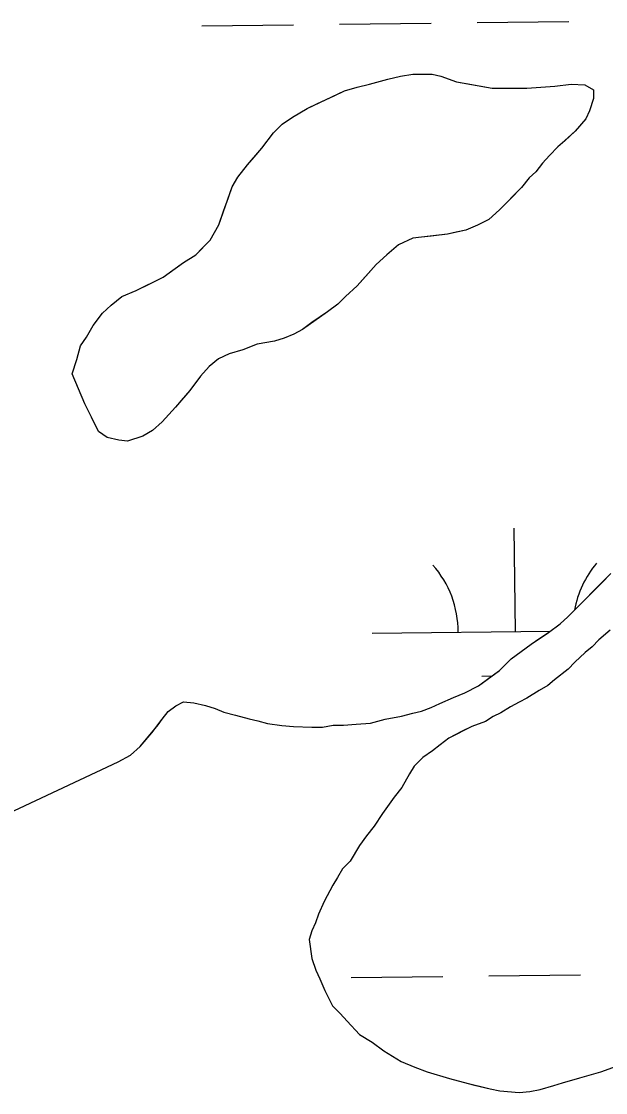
# Model space of a CAD drawing. Extents: x 3704301 to 3742427, y 506229 to 532009.
# Drawn here: x 3737646.7 to 3737850.5, y 528346.7 to 528720.4 of the extents above; entities that cross this region are included whole.
import ezdxf

# ---------------------------------------------------------------- set-up
doc = ezdxf.new("R2010")
doc.units = 0
doc.layers.add('V-TOPO-SHOR', color=7, linetype='Continuous')
doc.layers.add('V-WETL-SWMP', color=7, linetype='Continuous')

msp = doc.modelspace()

# ---------------------------------------------------------------- linework, layer by layer
at = {"layer": 'V-TOPO-SHOR'}
for p, q in [((3737688.15, 528467.48), (3737694.36, 528475.04)), ((3737684.8, 528464.44), (3737688.15, 528467.48)), ((3737601.15, 528424.84), (3737680.44, 528462.06)), ((3737680.44, 528462.06), (3737684.8, 528464.44))]:
    msp.add_line(p, q, dxfattribs=at)
for points in [[(3737664.39, 528597.45), (3737666.05, 528602.5), (3737667.37, 528607.22), (3737669.38, 528610.26), (3737671.71, 528614.31), (3737675.05, 528618.69), (3737678.06, 528621.4), (3737681.75, 528624.45), (3737686.79, 528626.49), (3737691.49, 528628.87), (3737696.18, 528631.25), (3737699.53, 528633.62), (3737703.22, 528636.33), (3737707.58, 528639.04), (3737709.92, 528641.41), (3737712.6, 528644.11), (3737715.6, 528649.51), (3737717.26, 528654.23), (3737718.92, 528658.95), (3737720.25, 528662.66), (3737722.25, 528666.03), (3737725.59, 528670.42), (3737727.93, 528673.12), (3737730.61, 528676.17), (3737734.62, 528681.57), (3737737.63, 528684.61), (3737741.32, 528686.98), (3737746.35, 528690.04), (3737750.04, 528691.74), (3737755.75, 528694.46), (3737759.44, 528696.16), (3737763.81, 528697.53), (3737768.17, 528698.56), (3737774.56, 528700.27), (3737778.93, 528701.3), (3737783.29, 528702), (3737790.02, 528702.03), (3737793.05, 528701.37), (3737798.45, 528699.38), (3737801.81, 528698.72), (3737810.91, 528697.09), (3737816.62, 528697.12), (3737823.02, 528697.15), (3737832.77, 528697.87), (3737838.48, 528698.57), (3737843.2, 528698.26), (3737846.23, 528696.59), (3737846.25, 528693.57), (3737844.92, 528689.19), (3737843.59, 528686.49), (3737839.91, 528682.1), (3737836.23, 528678.71), (3737833.88, 528676.69), (3737830.87, 528673.64), (3737828.53, 528670.94), (3737826.19, 528667.9), (3737823.85, 528665.87), (3737821.17, 528662.49), (3737817.16, 528658.43), (3737813.47, 528654.71), (3737809.79, 528651.33), (3737805.76, 528649.29), (3737801.74, 528647.59), (3737798.38, 528646.9), (3737795.35, 528646.21), (3737789.63, 528645.51), (3737786.27, 528645.16), (3737783.25, 528644.81), (3737778.21, 528642.43), (3737774.19, 528639.04), (3737770.51, 528635.66), (3737767.83, 528632.62), (3737763.82, 528628.22), (3737759.8, 528624.5), (3737757.12, 528621.8), (3737753.43, 528619.09), (3737748.07, 528615.36), (3737744.72, 528612.99), (3737741.7, 528611.29), (3737738.34, 528609.93), (3737734.98, 528608.9), (3737728.93, 528607.86), (3737723.9, 528605.82), (3737719.19, 528604.45), (3737715.5, 528602.75), (3737712.15, 528600.04), (3737709.14, 528596.66), (3737705.46, 528591.6), (3737702.46, 528588.22), (3737700.45, 528585.85), (3737695.76, 528580.78), (3737692.42, 528577.74), (3737689.06, 528575.7), (3737683.69, 528573.99), (3737680.66, 528574.32), (3737676.62, 528575.31), (3737673.58, 528577.31), (3737671.2, 528582.34), (3737668.82, 528587.04), (3737664.39, 528597.45)], [(3737694.36, 528475.04), (3737695.84, 528476.94), (3737697.85, 528479.64), (3737700.53, 528481.67), (3737703.21, 528483.03), (3737706.91, 528482.71), (3737710.96, 528481.72), (3737714.33, 528480.73), (3737717.36, 528479.4), (3737721.4, 528478.42), (3737726.12, 528477.09), (3737729.15, 528476.44), (3737732.52, 528475.44), (3737737.57, 528474.8), (3737741.61, 528474.48), (3737748, 528474.17), (3737751.7, 528474.2), (3737755.4, 528474.89), (3737759.1, 528474.9), (3737763.47, 528475.26), (3737768.52, 528475.62), (3737773.55, 528476.99), (3737779.27, 528478.03), (3737783.3, 528479.06), (3737786.32, 528479.75), (3737789.68, 528481.11), (3737792.7, 528482.47), (3737797.4, 528484.52), (3737801.43, 528486.22), (3737806.13, 528488.6), (3737809.81, 528491.31), (3737813.5, 528494.02), (3737817.52, 528498.07), (3737824.56, 528503.16), (3737827.57, 528505.19), (3737830.59, 528507.22), (3737834.61, 528510.27), (3737837.29, 528512.64), (3737839.64, 528515.01), (3737843.65, 528519.07), (3737846.33, 528521.77), (3737849.01, 528524.47), (3737852.35, 528527.85)], [(3737852.12, 528508.01), (3737848.1, 528504.62), (3737845.75, 528502.26), (3737843.41, 528500.22), (3737839.73, 528496.84), (3737837.38, 528494.47), (3737832.69, 528490.75), (3737830.35, 528488.72), (3737827.33, 528487.02), (3737822.97, 528484.31), (3737820.28, 528482.95), (3737817.27, 528481.25), (3737813.91, 528479.22), (3737811.23, 528477.86), (3737808.54, 528476.16), (3737803.84, 528474.46), (3737800.49, 528472.76), (3737795.79, 528470.38), (3737792.77, 528468.01), (3737790.09, 528465.98), (3737786.74, 528463.6), (3737783.73, 528460.56), (3737782.06, 528457.86), (3737779.39, 528453.14), (3737776.72, 528449.76), (3737772.71, 528444.02), (3737769.71, 528439.64), (3737767.03, 528436.26), (3737764.69, 528432.88), (3737761.35, 528427.48)], [(3737761.35, 528427.48), (3737758.68, 528424.78), (3737757.01, 528421.74), (3737755.34, 528419.04), (3737752.34, 528413.31), (3737750.35, 528408.92), (3737749.35, 528405.89), (3737748.02, 528403.19), (3737747.03, 528400.16), (3737748.07, 528393.44), (3737749.44, 528389.41), (3737750.8, 528386.39), (3737752.5, 528382.36), (3737755.22, 528376.99), (3737757.92, 528374.31), (3737760.29, 528371.63), (3737764.69, 528366.94), (3737769.07, 528364.27), (3737773.12, 528361.27), (3737779.2, 528357.6), (3737783.92, 528355.6), (3737788.3, 528353.94), (3737796.05, 528351.62), (3737800.77, 528350.3), (3737804.81, 528349.31), (3737810.2, 528347.99), (3737813.57, 528347.34), (3737820.3, 528346.7), (3737824, 528347.06), (3737827.69, 528347.75), (3737832.4, 528349.12), (3737835.42, 528350.14), (3737841.47, 528351.85), (3737848.86, 528353.91), (3737854.23, 528355.96)]]:
    msp.add_lwpolyline(points, dxfattribs=at)
at = {"layer": 'V-WETL-SWMP'}
for p, q in [((3737709.64, 528718.86), (3737741.64, 528719.25)), ((3737757.64, 528719.45), (3737789.63, 528719.84)), ((3737805.63, 528720.03), (3737837.63, 528720.43)), ((3737768.17, 528698.56), (3737774.56, 528700.27)), ((3737774.56, 528700.27), (3737778.92, 528701.3)), ((3737778.92, 528701.3), (3737783.29, 528702)), ((3737783.29, 528702), (3737790.02, 528702.03)), ((3737790.02, 528702.03), (3737793.05, 528701.37)), ((3737793.05, 528701.37), (3737798.45, 528699.38)), ((3737759.44, 528696.16), (3737763.81, 528697.53)), ((3737763.81, 528697.53), (3737768.17, 528698.56)), ((3737798.45, 528699.38), (3737810.91, 528697.09)), ((3737810.91, 528697.09), (3737823.02, 528697.15)), ((3737823.02, 528697.15), (3737832.77, 528697.87)), ((3737832.77, 528697.87), (3737838.48, 528698.57)), ((3737838.48, 528698.57), (3737843.2, 528698.26)), ((3737843.2, 528698.26), (3737846.23, 528696.59)), ((3737846.23, 528696.59), (3737846.25, 528693.57)), ((3737746.35, 528690.04), (3737759.44, 528696.16)), ((3737846.25, 528693.57), (3737844.92, 528689.19)), ((3737741.32, 528686.98), (3737746.35, 528690.04)), ((3737844.92, 528689.19), (3737843.59, 528686.49)), ((3737737.63, 528684.61), (3737741.32, 528686.98)), ((3737843.59, 528686.49), (3737839.91, 528682.1)), ((3737730.61, 528676.16), (3737734.62, 528681.57)), ((3737734.62, 528681.57), (3737737.63, 528684.61)), ((3737839.91, 528682.1), (3737833.88, 528676.68)), ((3737725.59, 528670.42), (3737730.61, 528676.16)), ((3737833.88, 528676.68), (3737830.87, 528673.64)), ((3737722.25, 528666.03), (3737725.59, 528670.42)), ((3737828.53, 528670.94), (3737826.19, 528667.9)), ((3737830.87, 528673.64), (3737828.53, 528670.94)), ((3737826.19, 528667.9), (3737823.85, 528665.87)), ((3737720.25, 528662.66), (3737722.25, 528666.03)), ((3737823.85, 528665.87), (3737821.17, 528662.49)), ((3737715.6, 528649.51), (3737720.25, 528662.66)), ((3737821.17, 528662.49), (3737813.47, 528654.71)), ((3737813.47, 528654.71), (3737809.79, 528651.33)), ((3737712.6, 528644.11), (3737715.6, 528649.51)), ((3737805.76, 528649.29), (3737801.74, 528647.59)), ((3737809.79, 528651.33), (3737805.76, 528649.29)), ((3737707.58, 528639.04), (3737712.6, 528644.11)), ((3737783.25, 528644.81), (3737778.21, 528642.43)), ((3737795.35, 528646.21), (3737783.25, 528644.81)), ((3737801.74, 528647.59), (3737795.35, 528646.21)), ((3737778.21, 528642.43), (3737774.19, 528639.04)), ((3737703.22, 528636.33), (3737707.58, 528639.04)), ((3737774.19, 528639.04), (3737770.51, 528635.66)), ((3737696.18, 528631.25), (3737703.22, 528636.33)), ((3737770.51, 528635.66), (3737763.82, 528628.22)), ((3737686.79, 528626.49), (3737696.18, 528631.25)), ((3737681.75, 528624.45), (3737686.79, 528626.49)), ((3737763.82, 528628.22), (3737759.8, 528624.5)), ((3737678.07, 528621.4), (3737681.75, 528624.45)), ((3737757.12, 528621.8), (3737753.43, 528619.09)), ((3737759.8, 528624.5), (3737757.12, 528621.8)), ((3737671.71, 528614.3), (3737675.05, 528618.69)), ((3737675.05, 528618.69), (3737678.07, 528621.4)), ((3737753.43, 528619.09), (3737744.72, 528612.99)), ((3737669.38, 528610.26), (3737671.71, 528614.3)), ((3737741.7, 528611.29), (3737738.34, 528609.93)), ((3737744.72, 528612.99), (3737741.7, 528611.29)), ((3737666.05, 528602.5), (3737667.37, 528607.22)), ((3737667.37, 528607.22), (3737669.38, 528610.26)), ((3737728.93, 528607.86), (3737723.9, 528605.82)), ((3737734.98, 528608.9), (3737728.93, 528607.86)), ((3737738.34, 528609.93), (3737734.98, 528608.9)), ((3737719.19, 528604.45), (3737715.5, 528602.75)), ((3737723.9, 528605.82), (3737719.19, 528604.45)), ((3737664.39, 528597.45), (3737666.05, 528602.5)), ((3737712.15, 528600.04), (3737709.14, 528596.66)), ((3737715.5, 528602.75), (3737712.15, 528600.04)), ((3737668.82, 528587.04), (3737664.39, 528597.45)), ((3737709.14, 528596.66), (3737705.46, 528591.6)), ((3737705.46, 528591.6), (3737700.45, 528585.85)), ((3737671.2, 528582.34), (3737668.82, 528587.04)), ((3737700.45, 528585.85), (3737695.76, 528580.78)), ((3737673.58, 528577.31), (3737671.2, 528582.34)), ((3737695.76, 528580.78), (3737692.42, 528577.74)), ((3737676.62, 528575.3), (3737673.58, 528577.31)), ((3737692.42, 528577.74), (3737689.06, 528575.7)), ((3737680.66, 528574.32), (3737676.62, 528575.3)), ((3737683.69, 528573.99), (3737680.66, 528574.32)), ((3737689.06, 528575.7), (3737683.69, 528573.99)), ((3737819.07, 528507.58), (3737818.63, 528543.58)), ((3737837.29, 528512.64), (3737852.36, 528527.85)), ((3737830.59, 528507.22), (3737834.61, 528510.27)), ((3737834.61, 528510.27), (3737837.29, 528512.64)), ((3737769.08, 528506.97), (3737831.26, 528507.73)), ((3737824.56, 528503.16), (3737830.59, 528507.22)), ((3737852.12, 528508.01), (3737848.1, 528504.62)), ((3737817.52, 528498.07), (3737824.56, 528503.16)), ((3737845.75, 528502.25), (3737843.41, 528500.22)), ((3737848.1, 528504.62), (3737845.75, 528502.25)), ((3737843.41, 528500.22), (3737839.73, 528496.84)), ((3737813.5, 528494.02), (3737817.52, 528498.07)), ((3737839.73, 528496.84), (3737837.38, 528494.47)), ((3737806.13, 528488.6), (3737813.5, 528494.02)), ((3737807.26, 528492), (3737810.82, 528492.05)), ((3737837.38, 528494.47), (3737832.69, 528490.75)), ((3737801.43, 528486.22), (3737806.13, 528488.6)), ((3737830.35, 528488.72), (3737827.33, 528487.02)), ((3737832.69, 528490.75), (3737830.35, 528488.72)), ((3737792.7, 528482.47), (3737797.4, 528484.52)), ((3737797.4, 528484.52), (3737801.43, 528486.22)), ((3737822.97, 528484.31), (3737820.29, 528482.95)), ((3737827.33, 528487.02), (3737822.97, 528484.31)), ((3737695.84, 528476.94), (3737697.85, 528479.64)), ((3737697.85, 528479.64), (3737700.53, 528481.67)), ((3737700.53, 528481.67), (3737703.21, 528483.03)), ((3737703.21, 528483.03), (3737706.91, 528482.71)), ((3737706.91, 528482.71), (3737710.96, 528481.73)), ((3737710.96, 528481.73), (3737714.33, 528480.73)), ((3737714.33, 528480.73), (3737717.36, 528479.4)), ((3737783.3, 528479.06), (3737786.32, 528479.75)), ((3737786.32, 528479.75), (3737789.68, 528481.11)), ((3737789.68, 528481.11), (3737792.7, 528482.47)), ((3737817.27, 528481.25), (3737813.91, 528479.22)), ((3737820.29, 528482.95), (3737817.27, 528481.25)), ((3737692.16, 528472.21), (3737695.84, 528476.94)), ((3737717.36, 528479.4), (3737721.4, 528478.42)), ((3737721.4, 528478.42), (3737726.12, 528477.09)), ((3737726.12, 528477.09), (3737729.15, 528476.44)), ((3737729.15, 528476.44), (3737732.52, 528475.44)), ((3737768.51, 528475.62), (3737773.55, 528476.99)), ((3737773.55, 528476.99), (3737779.27, 528478.03)), ((3737779.27, 528478.03), (3737783.3, 528479.06)), ((3737808.54, 528476.16), (3737803.84, 528474.46)), ((3737811.23, 528477.86), (3737808.54, 528476.16)), ((3737813.91, 528479.22), (3737811.23, 528477.86)), ((3737688.15, 528467.48), (3737692.16, 528472.21)), ((3737732.52, 528475.44), (3737737.57, 528474.8)), ((3737737.57, 528474.8), (3737741.61, 528474.48)), ((3737741.61, 528474.48), (3737748, 528474.18)), ((3737748, 528474.18), (3737751.7, 528474.19)), ((3737751.7, 528474.19), (3737755.4, 528474.89)), ((3737755.4, 528474.89), (3737759.1, 528474.9)), ((3737759.1, 528474.9), (3737763.47, 528475.26)), ((3737763.47, 528475.26), (3737768.51, 528475.62)), ((3737803.84, 528474.46), (3737795.79, 528470.38)), ((3737795.79, 528470.38), (3737792.77, 528468.01)), ((3737684.8, 528464.44), (3737688.15, 528467.48)), ((3737790.09, 528465.98), (3737786.74, 528463.6)), ((3737792.77, 528468.01), (3737790.09, 528465.98)), ((3737601.15, 528424.84), (3737680.44, 528462.06)), ((3737680.44, 528462.06), (3737684.8, 528464.44)), ((3737786.74, 528463.6), (3737783.73, 528460.56)), ((3737782.06, 528457.86), (3737779.39, 528453.14)), ((3737783.73, 528460.56), (3737782.06, 528457.86)), ((3737776.72, 528449.76), (3737772.71, 528444.02)), ((3737779.39, 528453.14), (3737776.72, 528449.76)), ((3737772.71, 528444.02), (3737769.7, 528439.63)), ((3737769.7, 528439.63), (3737767.03, 528436.26)), ((3737767.03, 528436.26), (3737764.69, 528432.88)), ((3737764.69, 528432.88), (3737761.35, 528427.48)), ((3737761.35, 528427.48), (3737758.68, 528424.78)), ((3737758.68, 528424.78), (3737757.01, 528421.74)), ((3737757.01, 528421.74), (3737755.34, 528419.04)), ((3737755.34, 528419.04), (3737752.34, 528413.31)), ((3737752.34, 528413.31), (3737750.35, 528408.92)), ((3737750.35, 528408.92), (3737749.35, 528405.89)), ((3737749.35, 528405.89), (3737748.02, 528403.19)), ((3737748.02, 528403.19), (3737747.03, 528400.16)), ((3737747.03, 528400.16), (3737748.07, 528393.44)), ((3737748.07, 528393.44), (3737749.44, 528389.41)), ((3737749.44, 528389.41), (3737750.8, 528386.39)), ((3737750.8, 528386.39), (3737752.5, 528382.36)), ((3737761.7, 528386.8), (3737793.7, 528387.19)), ((3737809.7, 528387.38), (3737841.69, 528387.78)), ((3737752.5, 528382.36), (3737755.22, 528376.99)), ((3737755.22, 528376.99), (3737757.92, 528374.31)), ((3737757.92, 528374.31), (3737760.29, 528371.63)), ((3737760.29, 528371.63), (3737764.69, 528366.94)), ((3737764.69, 528366.94), (3737769.07, 528364.27)), ((3737769.07, 528364.27), (3737773.13, 528361.27)), ((3737773.13, 528361.27), (3737779.2, 528357.6)), ((3737779.2, 528357.6), (3737783.92, 528355.6)), ((3737783.92, 528355.6), (3737788.3, 528353.94)), ((3737788.3, 528353.94), (3737796.05, 528351.63)), ((3737841.47, 528351.85), (3737848.86, 528353.91)), ((3737848.86, 528353.91), (3737854.23, 528355.96)), ((3737796.05, 528351.63), (3737800.77, 528350.3)), ((3737800.77, 528350.3), (3737810.2, 528348)), ((3737827.69, 528347.75), (3737832.4, 528349.12)), ((3737832.4, 528349.12), (3737835.42, 528350.14)), ((3737835.42, 528350.14), (3737841.47, 528351.85)), ((3737810.2, 528348), (3737813.57, 528347.34)), ((3737813.57, 528347.34), (3737820.3, 528346.7)), ((3737820.3, 528346.7), (3737824, 528347.06)), ((3737824, 528347.06), (3737827.69, 528347.75))]:
    msp.add_line(p, q, dxfattribs=at)
for centre, start, end in [((3737763.83, 528507.38), 359.9282, 41.4719), ((3737874.31, 528508.73), 139.9282, 169.7652)]:
    msp.add_arc(centre, 35.25, start, end, dxfattribs=at)

doc.saveas('drawing.dxf')
